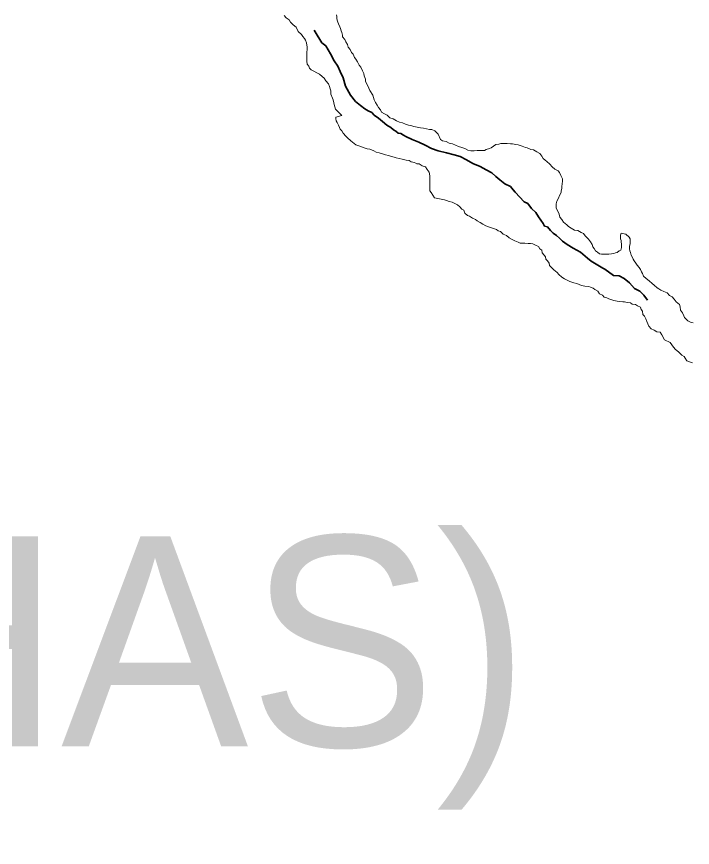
# Model space of a CAD drawing. Extents: x -1643653 to 4543381, y 1624270 to 13878484.
# Drawn here: x 592343 to 593950, y 8904092 to 8906068 of the extents above; entities that cross this region are included whole.
import ezdxf

# ---------------------------------------------------------------- set-up
doc = ezdxf.new("R2010")
doc.units = 0
doc.header["$LTSCALE"] = 160
doc.linetypes.add('LONG_DASH_SHORT_DASH', pattern=[9.9, 6, -1.2, 1.5, -1.2])
doc.layers.add('6', color=7, linetype='Continuous', lineweight=13)
doc.layers.add('60', color=7, linetype='Continuous', lineweight=13)

msp = doc.modelspace()

# ---------------------------------------------------------------- linework, layer by layer
at = {"layer": '6'}
for points in [[(593090.1, 8905891.9), (593088.6, 8905896), (593087.1, 8905902), (593084.7, 8905908), (593078.2, 8905915.6), (593073.8, 8905921.6), (593069.3, 8905925.6), (593062.8, 8905931.2), (593056.9, 8905934.7), (593049.9, 8905938.3), (593043.4, 8905941.8), (593038.9, 8905945.9), (593038, 8905949.9), (593034, 8905955.4), (593033.1, 8905962.4), (593033.1, 8905966.4), (593033.2, 8905974.4), (593033.2, 8905982.9), (593033.3, 8905990.5), (593033.3, 8905996), (593032.8, 8906000), (593031.9, 8906006), (593029.9, 8906012), (593027, 8906016), (593023, 8906021.1), (593020, 8906025.6), (593012.6, 8906032.7), (593007.7, 8906042.7), (593000.7, 8906048.8), (592994.2, 8906054.8), (592990.8, 8906060.8), (592983.8, 8906064.9), (592978.9, 8906070.9)], [(593103.4, 8906072.1), (593103.9, 8906068.1), (593103.9, 8906063.6), (593104.8, 8906059.6), (593106.3, 8906055.1), (593108.3, 8906050.6), (593111.2, 8906044), (593112.7, 8906040), (593114.6, 8906034), (593116.1, 8906030), (593117.6, 8906023.9), (593118, 8906019.9), (593123, 8906013.9), (593125.5, 8906007.9), (593129.4, 8906001.8), (593131.4, 8905995.8), (593135.8, 8905989.8), (593139.3, 8905982.8), (593142.7, 8905978.7), (593146.2, 8905971.2), (593149.6, 8905966.7), (593153.1, 8905960.6), (593157, 8905952.6), (593161, 8905947.6), (593165.4, 8905939), (593168.4, 8905933), (593169.3, 8905927), (593172.3, 8905919.4), (593172.8, 8905913.9), (593176.7, 8905906.4), (593180.1, 8905897.9), (593183.1, 8905892.3), (593189.5, 8905881.3), (593192.9, 8905870.2), (593196.4, 8905864.2), (593199.8, 8905857.7), (593203.3, 8905852.1), (593207.8, 8905846.6), (593210.7, 8905840.6), (593217.7, 8905837), (593223.7, 8905834), (593230.1, 8905827.4), (593238.6, 8905824.9), (593246.1, 8905820.3), (593253.1, 8905817.3), (593260.5, 8905815.2), (593267.5, 8905812.2), (593275, 8905809.6), (593283, 8905808.1), (593287.5, 8905806.5), (593295, 8905805), (593303, 8905803.4), (593310.5, 8905802.4), (593317.5, 8905801.3), (593325, 8905799.8), (593330, 8905799.7), (593337.4, 8905796.7), (593345.4, 8905788.6), (593350.8, 8905775.6), (593355.3, 8905772.5), (593364.2, 8905771), (593371.7, 8905767.4), (593379.2, 8905765.3), (593386.7, 8905762.3), (593393.7, 8905758.8), (593401.2, 8905756.7), (593408.7, 8905754.6), (593416.1, 8905750.6)], [(593597.3, 8905501), (593592.8, 8905506.6), (593591.9, 8905512.6), (593587.4, 8905516.1), (593583.5, 8905521.7), (593577, 8905524.7), (593570.5, 8905527.8), (593564.5, 8905528.8), (593559, 8905528.8), (593551, 8905528.9), (593546.5, 8905528.9), (593540.5, 8905529), (593535.5, 8905531.5), (593527.5, 8905535.1), (593521.1, 8905538.1), (593514.1, 8905541.7), (593508.1, 8905547.2), (593499.6, 8905550.8), (593493.2, 8905556.8), (593488.2, 8905558.8), (593483.7, 8905561.4), (593476.7, 8905563.9), (593472.2, 8905566), (593465.2, 8905568), (593458.3, 8905570.6), (593451.8, 8905574.6), (593444.8, 8905578.7), (593438.3, 8905582.2), (593433.9, 8905585.7), (593426.9, 8905588.8), (593419.9, 8905593.8), (593415.4, 8905595.4), (593408.5, 8905600.9), (593406.5, 8905607.4), (593401.5, 8905610), (593397.1, 8905616), (593391.1, 8905620.6), (593386.6, 8905623.1), (593378.7, 8905626.7), (593371.7, 8905628.7), (593365.2, 8905630.8), (593360.7, 8905632.3), (593356.2, 8905632.8), (593348.2, 8905634.9), (593336.2, 8905637), (593328.3, 8905650), (593325.8, 8905654.1), (593325.4, 8905658.1), (593325.4, 8905665.1), (593325.5, 8905670.6), (593325.5, 8905677.6), (593325.6, 8905684.6), (593325.1, 8905688.6), (593324.7, 8905694.1), (593323.7, 8905698.1), (593319.2, 8905704.2), (593314.8, 8905710.7), (593307.3, 8905713.3), (593300.3, 8905717.8), (593294.3, 8905718.3), (593289.3, 8905721.4), (593280.8, 8905722.9), (593275.9, 8905725.5), (593268.9, 8905727), (593259.9, 8905729.1), (593252.4, 8905730.6), (593245.4, 8905732.2), (593240.9, 8905733.7), (593233.9, 8905735.3), (593226.9, 8905737.8), (593220, 8905739.4), (593213, 8905741.9), (593205, 8905744.5), (593197.5, 8905746), (593192.5, 8905749.1), (593183, 8905752.6), (593176.5, 8905753.7), (593169.6, 8905756.2), (593158.6, 8905759.8), (593149.6, 8905762.9), (593145.1, 8905766.4), (593137.7, 8905773), (593129.7, 8905779.5), (593125.7, 8905783.6), (593119.3, 8905790.6), (593115.8, 8905796.1), (593111.9, 8905800.7), (593110.4, 8905804.7), (593107.9, 8905809.7), (593105, 8905816.2), (593103, 8905820.3), (593102.1, 8905824.8), (593101.6, 8905828.8), (593116.1, 8905833.2), (593101.2, 8905848.3), (593097.8, 8905858.8), (593096.8, 8905863.4), (593095.4, 8905869.9), (593093.9, 8905873.9), (593090, 8905883.4), (593090.1, 8905891.9)], [(593416.1, 8905750.6), (593423.1, 8905749), (593427.1, 8905749), (593431.1, 8905749), (593438.1, 8905749.4), (593444.1, 8905749.4), (593451.6, 8905749.3), (593455.6, 8905749.3), (593459.7, 8905752.3), (593467.2, 8905754.8), (593471.2, 8905756.2), (593477.2, 8905760.2), (593482.2, 8905763.7), (593489.3, 8905765.1), (593494.3, 8905766.1), (593502.3, 8905766), (593509.3, 8905766), (593517.3, 8905765.9), (593522.3, 8905765.4), (593530.3, 8905764.3), (593535.8, 8905762.8), (593545.2, 8905759.8), (593552.7, 8905757.2), (593557.2, 8905755.7), (593565.7, 8905752.1), (593572.2, 8905751.1), (593580.2, 8905746.5), (593587.1, 8905742.4), (593592.1, 8905736.4), (593595, 8905730.4), (593599.5, 8905726.8), (593604, 8905723.8), (593610.5, 8905717.3), (593616.4, 8905711.2), (593622.9, 8905705.2), (593630.3, 8905701.1), (593633.8, 8905697.1), (593637.3, 8905690.5), (593640.7, 8905682.5), (593640.7, 8905676.5), (593640.1, 8905670.5), (593639.6, 8905664), (593639, 8905659.5), (593638, 8905654), (593638, 8905649.5), (593633.9, 8905642.5), (593631.3, 8905636), (593627.8, 8905629.5), (593625.7, 8905623), (593625.7, 8905617), (593625.7, 8905613), (593627.1, 8905609), (593631.6, 8905602.5), (593633.1, 8905598.4), (593635, 8905591.4), (593639.5, 8905585.4), (593643.4, 8905578.8), (593650.9, 8905572.8), (593655.3, 8905569.2), (593661.8, 8905565.2), (593669.3, 8905560.2), (593677.3, 8905559.1), (593685.2, 8905555), (593691.2, 8905552), (593694.7, 8905546.5), (593699.2, 8905542.4), (593702.6, 8905538.4), (593707.6, 8905532.4), (593711.5, 8905526.3), (593713.5, 8905520.8), (593716, 8905516.3), (593719.4, 8905511.2), (593723.9, 8905507.7), (593728.9, 8905503.7), (593733.4, 8905503.1), (593737.9, 8905503.1), (593742.9, 8905503.1), (593746.9, 8905503.1), (593751.4, 8905503), (593757.9, 8905503.5), (593762.9, 8905504.9), (593766.9, 8905506.4), (593770.9, 8905507.4), (593775.5, 8905510.9), (593780, 8905512.3), (593781, 8905519.3), (593781.1, 8905523.4), (593781.1, 8905527.4), (593780.6, 8905531.4), (593780.6, 8905535.4), (593778.7, 8905539.4), (593778.7, 8905543.9), (593778.7, 8905547.9), (593780.3, 8905552.9), (593791.8, 8905550.3), (593799.7, 8905543.3), (593801.7, 8905539.2), (593801.6, 8905532.7), (593801.6, 8905528.2), (593800.6, 8905521.7), (593800.5, 8905515.7)], [(593800.5, 8905515.7), (593801, 8905510.7), (593802.4, 8905506.7), (593804.4, 8905500.7), (593807.8, 8905495.1), (593808.8, 8905491.1), (593811.8, 8905487.1), (593815.2, 8905481.6), (593818.7, 8905477), (593823.7, 8905471), (593826.1, 8905466.5), (593829.1, 8905460.9), (593831.6, 8905456.9), (593834, 8905450.9), (593840, 8905444.9), (593847.4, 8905439.3), (593854.4, 8905433.2), (593858.9, 8905429.7), (593865.8, 8905423.2), (593870.3, 8905420.6), (593874.8, 8905417.1), (593882.3, 8905414), (593890.2, 8905411), (593895.2, 8905404.9), (593902.2, 8905401.9), (593906.6, 8905395.8), (593911.6, 8905389.8), (593919.1, 8905383.2), (593921, 8905377.7), (593921.5, 8905370.2), (593926.4, 8905363.7), (593929.8, 8905356.6), (593931.3, 8905352.6), (593935.3, 8905348.6), (593939.3, 8905344.6), (593945.2, 8905341.5), (593951.7, 8905339.5)], [(593950.5, 8905244.8), (593943, 8905246.9), (593936.5, 8905249.4), (593932.6, 8905255.5), (593930.6, 8905260), (593925.1, 8905263), (593920.7, 8905266.6), (593916.7, 8905270.6), (593909.7, 8905276.2), (593904.8, 8905282.2), (593900.8, 8905287.2), (593897.3, 8905292.8), (593883.4, 8905298.9), (593877.5, 8905311.4), (593873, 8905317.5), (593865.5, 8905318.5), (593858.6, 8905322.6), (593852.1, 8905325.1), (593846.1, 8905331.7), (593843.7, 8905337.2), (593841.7, 8905343.2), (593839.2, 8905349.2), (593835.8, 8905355.8), (593832.3, 8905359.8), (593831.4, 8905367.3), (593827.9, 8905371.8), (593826.5, 8905376.8), (593819.5, 8905380.4), (593814.5, 8905383.4), (593807, 8905384.5), (593802.5, 8905387), (593795, 8905388.1), (593788.5, 8905389.6), (593784.5, 8905389.7), (593776.5, 8905390.7), (593771, 8905391.2), (593763.1, 8905392.8), (593755.6, 8905395.3), (593751.1, 8905396.9), (593746.6, 8905399.4), (593740.1, 8905401), (593736.1, 8905405.5), (593729.2, 8905409), (593725.2, 8905415.1), (593718.2, 8905419.1), (593713.8, 8905422.2), (593707.8, 8905424.7), (593703.3, 8905426.2), (593693.8, 8905426.8), (593685.8, 8905428.3), (593675.3, 8905432.9), (593667.8, 8905435), (593658.3, 8905438.1), (593652.4, 8905441.6), (593645.9, 8905444.6), (593639.4, 8905448.7), (593632, 8905454.8), (593628, 8905459.3), (593620.5, 8905465.8), (593616.6, 8905469.9), (593610.1, 8905475.9), (593609.2, 8905481.4), (593605.2, 8905487.5), (593601.7, 8905491.5), (593600.8, 8905497), (593597.3, 8905501)]]:
    msp.add_lwpolyline(points, dxfattribs=at)
at = {"layer": '6', "linetype": 'LONG_DASH_SHORT_DASH', "lineweight": 35}
for points in [[(593256.3, 8905790.4), (593250.3, 8905791), (593244.3, 8905795.5), (593238.8, 8905799), (593232.9, 8905804.1), (593223.4, 8905810.1), (593213, 8905818.7), (593203.5, 8905826.3), (593193.1, 8905833.8), (593187.6, 8905840.3), (593178.6, 8905843.9), (593170.7, 8905848.4), (593160.2, 8905856.5), (593148.8, 8905866.6), (593136.9, 8905881.2), (593125, 8905902.7), (593119.2, 8905922.3), (593112.3, 8905937.3), (593106.8, 8905950.4), (593097.9, 8905962.9), (593089.1, 8905979.5), (593078.2, 8905998.6), (593068.2, 8906005.6), (593052.9, 8906031.8), (593050.1, 8906036.3)], [(593843, 8905393.6), (593834.2, 8905405.5), (593824.8, 8905415.1), (593812.3, 8905421.2), (593800.4, 8905435.2), (593787.5, 8905444.8), (593776, 8905451.9), (593762, 8905452.4), (593741.6, 8905467.1), (593736.6, 8905469.6), (593709.2, 8905486.8), (593700.8, 8905493.8), (593683.4, 8905507.9), (593666.5, 8905517.5), (593652, 8905526.1), (593641.1, 8905534.2), (593634.1, 8905541.2), (593626.7, 8905547.8), (593618.7, 8905553.3), (593612.7, 8905559.3), (593605.3, 8905567.9), (593598.3, 8905569.9), (593594.8, 8905575.9), (593583.5, 8905592), (593577.5, 8905602.1), (593567.6, 8905611.6), (593558.2, 8905623.7), (593549.7, 8905627.7), (593528.3, 8905650.4), (593523.9, 8905655.9), (593517.4, 8905663.9), (593504, 8905670.5), (593492, 8905679.6), (593482.1, 8905688.2), (593472.7, 8905696.7), (593459.7, 8905703.3), (593445.2, 8905711.4), (593427.8, 8905719), (593412.4, 8905727.6), (593397.9, 8905735.1), (593383.4, 8905739.7), (593365, 8905744.3), (593345.5, 8905748.9), (593329.5, 8905754.5), (593314.6, 8905762.6), (593299.1, 8905769.2), (593283.7, 8905775.8), (593268.7, 8905782.9), (593262.8, 8905785.9), (593256.3, 8905790.4)]]:
    msp.add_lwpolyline(points, dxfattribs=at)
at = {"layer": '60', "lineweight": 25}
msp.add_spline([(814781, 9009175.5), (814787.2, 9009173.4), (814796.9, 9009173.4), (814799.4, 9009172.4), (814805.1, 9009174.5), (814805.6, 9009176.5), (814811.7, 9009179.5), (814811.7, 9009179.5), (814801.5, 9009181), (814790.7, 9009181.5), (814784.1, 9009183.1), (814777.4, 9009185.1), (814778.4, 9009175.5)], degree=3, dxfattribs=at)

# ---------------------------------------------------------------- texts
at = {"layer": '6'}
msp.add_text('(PIRANHAS)', height=500, dxfattribs=at).set_placement((589699.3, 8904332))

doc.saveas('drawing.dxf')
